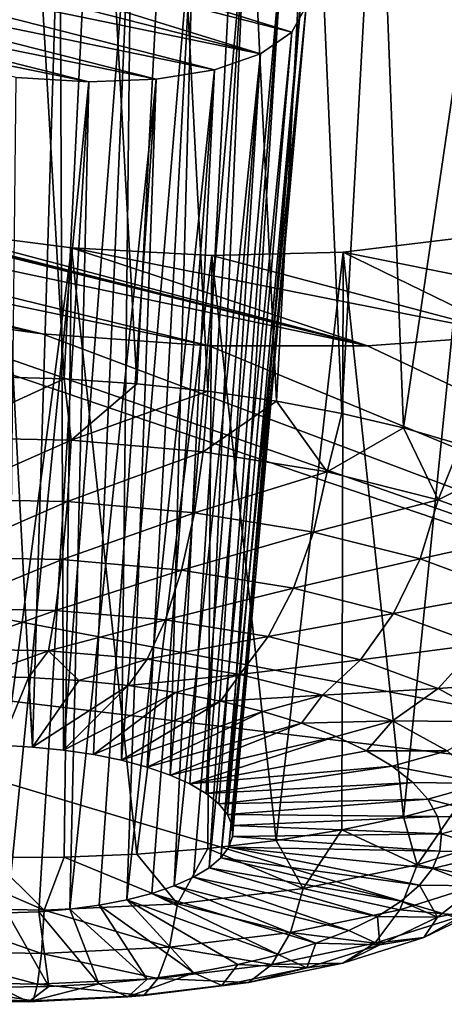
# Model space of a CAD drawing. Header units: metres. Extents: x -90 to 304, y -90 to 74.
# Tile 228 of 570: x 213.911 to 214.777, y -1.503 to 0.507. Entities that reach past the tile are written whole.
import ezdxf

# ---------------------------------------------------------------- set-up
doc = ezdxf.new("R2010")
doc.units = ezdxf.units.M
doc.layers.add('solid_21662050_350', color=7, linetype='CONTINUOUS')

msp = doc.modelspace()

# ---------------------------------------------------------------- linework, layer by layer
at = {"layer": 'solid_21662050_350'}
for points in [[(215.873734, 4.158753, 221.013428), (212.861694, 4.843024, 219.112793), (208.595856, 0.413328, 223.919876)], [(215.873734, 4.158753, 221.013428), (208.595856, 0.413328, 223.919876), (212.084122, -0.376045, 226.112442)], [(219.035385, 3.556889, 222.685165), (215.873734, 4.158753, 221.013428), (212.084122, -0.376045, 226.112442)], [(219.035385, 3.556889, 222.685165), (212.084122, -0.376045, 226.112442), (215.744446, -1.070291, 228.040787)], [(213.765366, 1.236612, 167.617859), (213.918213, 1.217034, 167.608902), (213.852005, -0.221872, 167.190262)], [(213.918213, 1.217034, 167.608902), (214.001663, -0.226429, 167.196945), (213.852005, -0.221872, 167.190262)], [(213.918213, 1.217034, 167.608902), (214.070557, 1.191691, 167.614151), (214.001663, -0.226429, 167.196945)], [(214.070557, 1.191691, 167.614151), (214.149673, -0.236314, 167.218307), (214.001663, -0.226429, 167.196945)], [(214.070557, 1.191691, 167.614151), (214.22084, 1.160832, 167.633621), (214.149673, -0.236314, 167.218307)], [(214.22084, 1.160832, 167.633621), (214.294434, -0.251418, 167.254089), (214.149673, -0.236314, 167.218307)], [(214.22084, 1.160832, 167.633621), (214.367477, 1.124777, 167.667068), (214.294434, -0.251418, 167.254089)], [(214.367477, 1.124777, 167.667068), (214.434326, -0.271576, 167.303909), (214.294434, -0.251418, 167.254089)], [(214.367477, 1.124777, 167.667068), (214.508301, 1.084101, 167.713928), (214.434326, -0.271576, 167.303909)], [(214.508301, 1.084101, 167.713928), (214.567856, -0.296567, 167.367218), (214.434326, -0.271576, 167.303909)], [(214.508301, 1.084101, 167.713928), (214.641327, 1.039527, 167.773163), (214.567856, -0.296567, 167.367218)], [(214.641327, 1.039527, 167.773163), (214.693542, -0.326118, 167.443329), (214.567856, -0.296567, 167.367218)], [(214.641327, 1.039527, 167.773163), (214.87973, 0.940938, 167.92485), (214.693542, -0.326118, 167.443329)], [(214.87973, 0.940938, 167.92485), (214.809998, -0.359903, 167.531403), (214.693542, -0.326118, 167.443329)], [(213.839371, 0.879772, 168.441818), (213.872025, -0.974355, 167.908325), (213.936981, -0.977801, 167.915268)], [(213.992874, 0.854781, 168.445908), (213.839371, 0.879772, 168.441818), (213.936981, -0.977801, 167.915268)], [(213.992874, 0.854781, 168.445908), (213.936981, -0.977801, 167.915268), (214.000366, -0.984111, 167.930099)], [(214.138458, 0.816853, 168.484344), (213.992874, 0.854781, 168.445908), (214.000366, -0.984111, 167.930099)], [(213.329391, 0.833457, 168.742111), (214.465775, 0.481662, 169.177292), (213.265045, 0.789112, 168.873337)], [(214.495041, 0.534557, 169.038239), (214.465775, 0.481662, 169.177292), (213.329391, 0.833457, 168.742111)], [(214.138458, 0.816853, 168.484344), (214.000366, -0.984111, 167.930099), (214.061096, -0.993177, 167.952591)], [(214.138458, 0.816853, 168.484344), (214.061096, -0.993177, 167.952591), (214.118164, -1.004845, 167.982361)], [(214.266754, 0.768694, 168.554016), (214.138458, 0.816853, 168.484344), (214.118164, -1.004845, 167.982361)], [(213.235703, 0.735798, 169.013367), (213.265045, 0.789112, 168.873337), (214.402161, 0.437652, 169.307373)], [(214.402161, 0.437652, 169.307373), (213.265045, 0.789112, 168.873337), (214.465775, 0.481662, 169.177292)], [(214.266754, 0.768694, 168.554016), (214.118164, -1.004845, 167.982361), (214.170547, -1.018911, 168.018875)], [(214.266754, 0.768694, 168.554016), (214.170547, -1.018911, 168.018875), (214.217407, -1.035144, 168.061539)], [(214.370895, 0.713324, 168.650085), (214.266754, 0.768694, 168.554016), (214.217407, -1.035144, 168.061539)], [(213.235703, 0.735798, 169.013367), (214.402161, 0.437652, 169.307373), (213.243088, 0.676536, 169.154266)], [(214.370895, 0.713324, 168.650085), (214.217407, -1.035144, 168.061539), (214.257889, -1.053255, 168.109604)], [(214.370895, 0.713324, 168.650085), (214.257889, -1.053255, 168.109604), (214.291321, -1.07294, 168.162262)], [(214.445969, 0.653739, 168.76709), (214.370895, 0.713324, 168.650085), (214.291321, -1.07294, 168.162262)], [(213.243088, 0.676536, 169.154266), (214.402161, 0.437652, 169.307373), (214.308075, 0.405001, 169.421066)], [(213.243088, 0.676536, 169.154266), (214.308075, 0.405001, 169.421066), (213.286942, 0.614728, 169.287888)], [(214.445969, 0.653739, 168.76709), (214.291321, -1.07294, 168.162262), (214.317139, -1.09386, 168.218582)], [(214.445969, 0.653739, 168.76709), (214.317139, -1.09386, 168.218582), (214.334885, -1.115659, 168.277634)], [(214.48819, 0.593054, 168.898834), (214.445969, 0.653739, 168.76709), (214.334885, -1.115659, 168.277634)], [(213.286942, 0.614728, 169.287888), (214.308075, 0.405001, 169.421066), (214.189102, 0.3855, 169.511993)], [(213.286942, 0.614728, 169.287888), (214.189102, 0.3855, 169.511993), (213.36499, 0.553968, 169.406403)], [(214.48819, 0.593054, 168.898834), (214.334885, -1.115659, 168.277634), (214.344269, -1.137969, 168.338409)], [(214.48819, 0.593054, 168.898834), (214.344269, -1.137969, 168.338409), (214.345123, -1.160393, 168.399826)], [(214.495041, 0.534557, 169.038239), (214.48819, 0.593054, 168.898834), (214.345123, -1.160393, 168.399826)], [(213.36499, 0.553968, 169.406403), (214.189102, 0.3855, 169.511993), (214.051773, 0.380154, 169.575333)], [(213.36499, 0.553968, 169.406403), (214.051773, 0.380154, 169.575333), (213.472824, 0.497885, 169.50264)], [(214.495041, 0.534557, 169.038239), (214.321335, -1.204092, 168.520508), (214.465775, 0.481662, 169.177292)], [(214.495041, 0.534557, 169.038239), (214.337433, -1.182563, 168.460892), (214.321335, -1.204092, 168.520508)], [(214.495041, 0.534557, 169.038239), (214.345123, -1.160393, 168.399826), (214.337433, -1.182563, 168.460892)], [(213.472824, 0.497885, 169.50264), (214.051773, 0.380154, 169.575333), (213.903152, 0.389355, 169.607559)], [(214.620224, -0.159019, 170.700699), (212.327377, 0.325062, 170.371643), (212.103775, 0.46458, 170.116852)], [(213.423004, 0.140123, 170.402039), (214.620224, -0.159019, 170.700699), (212.103775, 0.46458, 170.116852)], [(214.465775, 0.481662, 169.177292), (214.321335, -1.204092, 168.520508), (214.297104, -1.224613, 168.577682)], [(214.402161, 0.437652, 169.307373), (214.465775, 0.481662, 169.177292), (214.297104, -1.224613, 168.577682)], [(214.402161, 0.437652, 169.307373), (214.265137, -1.243776, 168.631439), (214.226013, -1.261248, 168.680832)], [(214.308075, 0.405001, 169.421066), (214.402161, 0.437652, 169.307373), (214.226013, -1.261248, 168.680832)], [(214.402161, 0.437652, 169.307373), (214.297104, -1.224613, 168.577682), (214.265137, -1.243776, 168.631439)], [(214.308075, 0.405001, 169.421066), (214.180374, -1.276742, 168.725067), (214.129013, -1.289979, 168.763336)], [(214.189102, 0.3855, 169.511993), (214.308075, 0.405001, 169.421066), (214.129013, -1.289979, 168.763336)], [(214.308075, 0.405001, 169.421066), (214.226013, -1.261248, 168.680832), (214.180374, -1.276742, 168.725067)], [(213.903152, 0.389355, 169.607559), (214.051773, 0.380154, 169.575333), (213.885056, -1.316549, 168.845596)], [(214.189102, 0.3855, 169.511993), (214.072815, -1.30074, 168.794998), (214.012726, -1.30884, 168.819519)], [(214.051773, 0.380154, 169.575333), (214.189102, 0.3855, 169.511993), (214.012726, -1.30884, 168.819519)], [(214.189102, 0.3855, 169.511993), (214.129013, -1.289979, 168.763336), (214.072815, -1.30074, 168.794998)], [(214.051773, 0.380154, 169.575333), (213.949799, -1.31414, 168.836487), (213.885056, -1.316549, 168.845596)], [(214.051773, 0.380154, 169.575333), (214.012726, -1.30884, 168.819519), (213.949799, -1.31414, 168.836487)], [(214.297272, -0.158444, 170.817505), (212.599289, 0.196059, 170.583328), (212.327377, 0.325062, 170.371643)], [(214.297272, -0.158444, 170.817505), (212.327377, 0.325062, 170.371643), (214.620224, -0.159019, 170.700699)], [(213.956589, -0.134313, 170.883881), (212.910156, 0.082067, 170.744553), (212.599289, 0.196059, 170.583328)], [(213.956589, -0.134313, 170.883881), (212.599289, 0.196059, 170.583328), (214.297272, -0.158444, 170.817505)], [(213.570938, 0.106868, 170.428299), (214.620224, -0.159019, 170.700699), (213.423004, 0.140123, 170.402039)], [(213.720184, 0.079219, 170.440536), (214.620224, -0.159019, 170.700699), (213.570938, 0.106868, 170.428299)], [(213.604553, -0.086062, 170.896194), (212.910156, 0.082067, 170.744553), (213.956589, -0.134313, 170.883881)], [(214.016556, 0.041083, 170.424301), (214.620224, -0.159019, 170.700699), (213.720184, 0.079219, 170.440536)], [(214.016556, 0.041083, 170.424301), (213.720184, 0.079219, 170.440536), (213.851929, -1.203519, 169.880417)], [(214.813095, 0.061951, 170.082275), (215.188202, -0.091524, 170.329391), (214.570526, 0.032827, 170.241577)], [(214.813095, 0.061951, 170.082275), (214.570526, 0.032827, 170.241577), (214.693466, -1.120287, 169.61972)], [(214.813095, 0.061951, 170.082275), (214.693466, -1.120287, 169.61972), (214.809937, -1.089409, 169.530579)], [(214.016556, 0.041083, 170.424301), (213.851929, -1.203519, 169.880417), (214.001587, -1.202699, 169.87236)], [(214.016556, 0.041083, 170.424301), (214.001587, -1.202699, 169.87236), (214.149597, -1.19651, 169.84967)], [(214.016556, 0.041083, 170.424301), (214.918259, -0.136739, 170.537704), (214.620224, -0.159019, 170.700699)], [(214.302567, 0.025734, 170.356796), (214.918259, -0.136739, 170.537704), (214.016556, 0.041083, 170.424301)], [(214.302567, 0.025734, 170.356796), (214.016556, 0.041083, 170.424301), (214.149597, -1.19651, 169.84967)], [(214.302567, 0.025734, 170.356796), (214.149597, -1.19651, 169.84967), (214.294342, -1.18502, 169.812576)], [(214.302567, 0.025734, 170.356796), (214.294342, -1.18502, 169.812576), (214.43425, -1.168355, 169.76149)], [(214.570526, 0.032827, 170.241577), (214.918259, -0.136739, 170.537704), (214.302567, 0.025734, 170.356796)], [(214.570526, 0.032827, 170.241577), (214.302567, 0.025734, 170.356796), (214.43425, -1.168355, 169.76149)], [(214.570526, 0.032827, 170.241577), (214.43425, -1.168355, 169.76149), (214.56778, -1.146699, 169.69696)], [(214.570526, 0.032827, 170.241577), (214.56778, -1.146699, 169.69696), (214.693466, -1.120287, 169.61972)], [(214.570526, 0.032827, 170.241577), (215.188202, -0.091524, 170.329391), (214.918259, -0.136739, 170.537704)], [(216.928696, -1.249815, 172.666702), (212.943466, -0.769548, 172.892899), (213.380676, -0.042965, 170.874084)], [(213.604553, -0.086062, 170.896194), (216.928696, -1.249815, 172.666702), (213.380676, -0.042965, 170.874084)], [(213.604553, -0.086062, 170.896194), (213.956589, -0.134313, 170.883881), (216.928696, -1.249815, 172.666702)], [(213.956589, -0.134313, 170.883881), (214.297272, -0.158444, 170.817505), (216.928696, -1.249815, 172.666702)], [(214.620224, -0.159019, 170.700699), (214.918259, -0.136739, 170.537704), (216.928696, -1.249815, 172.666702)], [(214.297272, -0.158444, 170.817505), (214.620224, -0.159019, 170.700699), (216.928696, -1.249815, 172.666702)], [(213.739929, -0.346055, 167.175232), (213.852005, -0.221872, 167.190262), (214.001663, -0.226429, 167.196945)], [(214.015808, -0.351357, 167.179062), (213.739929, -0.346055, 167.175232), (214.001663, -0.226429, 167.196945)], [(214.015808, -0.351357, 167.179062), (214.001663, -0.226429, 167.196945), (214.149673, -0.236314, 167.218307)], [(214.015808, -0.351357, 167.179062), (214.149673, -0.236314, 167.218307), (214.294434, -0.251418, 167.254089)], [(214.285339, -0.374995, 167.233398), (214.015808, -0.351357, 167.179062), (214.294434, -0.251418, 167.254089)], [(214.285339, -0.374995, 167.233398), (214.294434, -0.251418, 167.254089), (214.434326, -0.271576, 167.303909)], [(214.538147, -0.416062, 167.336151), (214.285339, -0.374995, 167.233398), (214.434326, -0.271576, 167.303909)], [(214.538147, -0.416062, 167.336151), (214.434326, -0.271576, 167.303909), (214.567856, -0.296567, 167.367218)], [(214.538147, -0.416062, 167.336151), (214.567856, -0.296567, 167.367218), (214.693542, -0.326118, 167.443329)], [(214.764526, -0.472978, 167.483353), (214.538147, -0.416062, 167.336151), (214.693542, -0.326118, 167.443329)], [(214.764526, -0.472978, 167.483353), (214.693542, -0.326118, 167.443329), (214.809998, -0.359903, 167.531403)], [(213.742691, -0.471715, 167.187134), (213.739929, -0.346055, 167.175232), (214.015808, -0.351357, 167.179062)], [(213.742691, -0.471715, 167.187134), (214.015808, -0.351357, 167.179062), (214.007904, -0.476812, 167.190826)], [(214.007904, -0.476812, 167.190826), (214.015808, -0.351357, 167.179062), (214.285339, -0.374995, 167.233398)], [(214.764526, -0.472978, 167.483353), (214.809998, -0.359903, 167.531403), (214.915955, -0.397554, 167.630478)], [(215.744446, -1.070291, 228.040787), (212.084122, -0.376045, 226.112442), (212.176163, -5.941883, 232.982635)], [(214.007904, -0.476812, 167.190826), (214.285339, -0.374995, 167.233398), (214.267014, -0.499536, 167.243057)], [(214.267014, -0.499536, 167.243057), (214.285339, -0.374995, 167.233398), (214.538147, -0.416062, 167.336151)], [(214.955765, -0.543557, 167.669373), (214.764526, -0.472978, 167.483353), (214.915955, -0.397554, 167.630478)], [(214.267014, -0.499536, 167.243057), (214.538147, -0.416062, 167.336151), (214.51004, -0.539015, 167.341827)], [(214.51004, -0.539015, 167.341827), (214.538147, -0.416062, 167.336151), (214.764526, -0.472978, 167.483353)], [(213.742691, -0.471715, 167.187134), (214.007904, -0.476812, 167.190826), (213.747772, -0.590342, 167.230042)], [(214.007904, -0.476812, 167.190826), (213.99707, -0.595133, 167.233505), (213.747772, -0.590342, 167.230042)], [(214.007904, -0.476812, 167.190826), (214.267014, -0.499536, 167.243057), (213.99707, -0.595133, 167.233505)], [(214.51004, -0.539015, 167.341827), (214.764526, -0.472978, 167.483353), (214.727661, -0.59373, 167.483353)], [(214.727661, -0.59373, 167.483353), (214.764526, -0.472978, 167.483353), (214.955765, -0.543557, 167.669373)], [(214.267014, -0.499536, 167.243057), (214.240616, -0.616493, 167.282608), (213.99707, -0.595133, 167.233505)], [(214.267014, -0.499536, 167.243057), (214.51004, -0.539015, 167.341827), (214.240616, -0.616493, 167.282608)], [(214.51004, -0.539015, 167.341827), (214.46907, -0.653602, 167.375458), (214.240616, -0.616493, 167.282608)], [(214.51004, -0.539015, 167.341827), (214.727661, -0.59373, 167.483353), (214.46907, -0.653602, 167.375458)], [(214.727661, -0.59373, 167.483353), (214.955765, -0.543557, 167.669373), (214.911514, -0.661581, 167.66217)], [(213.747772, -0.590342, 167.230042), (213.99707, -0.595133, 167.233505), (213.754868, -0.694374, 167.301224)], [(213.99707, -0.595133, 167.233505), (213.984009, -0.698777, 167.304413), (213.754868, -0.694374, 167.301224)], [(213.99707, -0.595133, 167.233505), (214.240616, -0.616493, 167.282608), (213.984009, -0.698777, 167.304413)], [(214.727661, -0.59373, 167.483353), (214.67363, -0.705034, 167.508484), (214.46907, -0.653602, 167.375458)], [(214.727661, -0.59373, 167.483353), (214.911514, -0.661581, 167.66217), (214.67363, -0.705034, 167.508484)], [(214.240616, -0.616493, 167.282608), (214.20787, -0.71841, 167.349548), (213.984009, -0.698777, 167.304413)], [(214.240616, -0.616493, 167.282608), (214.46907, -0.653602, 167.375458), (214.20787, -0.71841, 167.349548)], [(214.46907, -0.653602, 167.375458), (214.417847, -0.752519, 167.434875), (214.20787, -0.71841, 167.349548)], [(214.46907, -0.653602, 167.375458), (214.67363, -0.705034, 167.508484), (214.417847, -0.752519, 167.434875)], [(214.911514, -0.661581, 167.66217), (214.846436, -0.768812, 167.676559), (214.67363, -0.705034, 167.508484)], [(213.754868, -0.694374, 167.301224), (213.984009, -0.698777, 167.304413), (213.763519, -0.777176, 167.396133)], [(213.984009, -0.698777, 167.304413), (213.969543, -0.781136, 167.399002), (213.763519, -0.777176, 167.396133)], [(213.984009, -0.698777, 167.304413), (214.20787, -0.71841, 167.349548), (213.969543, -0.781136, 167.399002)], [(214.20787, -0.71841, 167.349548), (214.170837, -0.798789, 167.43959), (213.969543, -0.781136, 167.399002)], [(214.20787, -0.71841, 167.349548), (214.417847, -0.752519, 167.434875), (214.170837, -0.798789, 167.43959)], [(214.67363, -0.705034, 167.508484), (214.605865, -0.799793, 167.557144), (214.417847, -0.752519, 167.434875)], [(214.67363, -0.705034, 167.508484), (214.846436, -0.768812, 167.676559), (214.605865, -0.799793, 167.557144)], [(214.417847, -0.752519, 167.434875), (214.359634, -0.829458, 167.516312), (214.170837, -0.798789, 167.43959)], [(214.417847, -0.752519, 167.434875), (214.605865, -0.799793, 167.557144), (214.359634, -0.829458, 167.516312)], [(216.648666, -1.879289, 174.415131), (212.67981, -1.508452, 174.945282), (212.943466, -0.769548, 172.892899)], [(216.928696, -1.249815, 172.666702), (216.648666, -1.879289, 174.415131), (212.943466, -0.769548, 172.892899)], [(213.763519, -0.777176, 167.396133), (213.969543, -0.781136, 167.399002), (213.825027, -0.833178, 167.50592)], [(213.969543, -0.781136, 167.399002), (213.928802, -0.835672, 167.508728), (213.825027, -0.833178, 167.50592)], [(213.969543, -0.781136, 167.399002), (214.031525, -0.842128, 167.522446), (213.928802, -0.835672, 167.508728)], [(213.969543, -0.781136, 167.399002), (214.170837, -0.798789, 167.43959), (214.031525, -0.842128, 167.522446)], [(214.846436, -0.768812, 167.676559), (214.764709, -0.858414, 167.711639), (214.605865, -0.799793, 167.557144)], [(214.846436, -0.768812, 167.676559), (214.980865, -0.842485, 167.873245), (214.764709, -0.858414, 167.711639)], [(214.170837, -0.798789, 167.43959), (214.131912, -0.852466, 167.546875), (214.031525, -0.842128, 167.522446)], [(214.170837, -0.798789, 167.43959), (214.359634, -0.829458, 167.516312), (214.131912, -0.852466, 167.546875)], [(214.605865, -0.799793, 167.557144), (214.528702, -0.871964, 167.626251), (214.359634, -0.829458, 167.516312)], [(214.605865, -0.799793, 167.557144), (214.764709, -0.858414, 167.711639), (214.528702, -0.871964, 167.626251)], [(213.825027, -0.833178, 167.50592), (213.928802, -0.835672, 167.508728), (213.872025, -0.974355, 167.908325)], [(213.928802, -0.835672, 167.508728), (213.936981, -0.977801, 167.915268), (213.872025, -0.974355, 167.908325)], [(213.928802, -0.835672, 167.508728), (214.031525, -0.842128, 167.522446), (213.936981, -0.977801, 167.915268)], [(214.031525, -0.842128, 167.522446), (214.131912, -0.852466, 167.546875), (213.936981, -0.977801, 167.915268)], [(214.359634, -0.829458, 167.516312), (214.228714, -0.866555, 167.581741), (214.131912, -0.852466, 167.546875)], [(214.359634, -0.829458, 167.516312), (214.320694, -0.884218, 167.626587), (214.228714, -0.866555, 167.581741)], [(214.359634, -0.829458, 167.516312), (214.528702, -0.871964, 167.626251), (214.320694, -0.884218, 167.626587)], [(214.980865, -0.842485, 167.873245), (214.88826, -0.92613, 167.892426), (214.764709, -0.858414, 167.711639)], [(214.131912, -0.852466, 167.546875), (214.000366, -0.984111, 167.930099), (213.936981, -0.977801, 167.915268)], [(214.131912, -0.852466, 167.546875), (214.228714, -0.866555, 167.581741), (214.000366, -0.984111, 167.930099)], [(214.764709, -0.858414, 167.711639), (214.671524, -0.924674, 167.765167), (214.528702, -0.871964, 167.626251)], [(214.764709, -0.858414, 167.711639), (214.88826, -0.92613, 167.892426), (214.671524, -0.924674, 167.765167)], [(214.228714, -0.866555, 167.581741), (214.061096, -0.993177, 167.952591), (214.000366, -0.984111, 167.930099)], [(214.228714, -0.866555, 167.581741), (214.320694, -0.884218, 167.626587), (214.061096, -0.993177, 167.952591)], [(214.320694, -0.884218, 167.626587), (214.118164, -1.004845, 167.982361), (214.061096, -0.993177, 167.952591)], [(214.320694, -0.884218, 167.626587), (214.406693, -0.905234, 167.680847), (214.118164, -1.004845, 167.982361)], [(214.528702, -0.871964, 167.626251), (214.406693, -0.905234, 167.680847), (214.320694, -0.884218, 167.626587)], [(214.528702, -0.871964, 167.626251), (214.485641, -0.929337, 167.743835), (214.406693, -0.905234, 167.680847)], [(214.528702, -0.871964, 167.626251), (214.671524, -0.924674, 167.765167), (214.485641, -0.929337, 167.743835)], [(214.406693, -0.905234, 167.680847), (214.170547, -1.018911, 168.018875), (214.118164, -1.004845, 167.982361)], [(214.406693, -0.905234, 167.680847), (214.485641, -0.929337, 167.743835), (214.170547, -1.018911, 168.018875)], [(214.671524, -0.924674, 167.765167), (214.556549, -0.956225, 167.814774), (214.485641, -0.929337, 167.743835)], [(214.671524, -0.924674, 167.765167), (214.618515, -0.98556, 167.892761), (214.556549, -0.956225, 167.814774)], [(214.671524, -0.924674, 167.765167), (214.782608, -0.985561, 167.927719), (214.618515, -0.98556, 167.892761)], [(214.88826, -0.92613, 167.892426), (214.782608, -0.985561, 167.927719), (214.671524, -0.924674, 167.765167)], [(214.485641, -0.929337, 167.743835), (214.217407, -1.035144, 168.061539), (214.170547, -1.018911, 168.018875)], [(214.485641, -0.929337, 167.743835), (214.556549, -0.956225, 167.814774), (214.217407, -1.035144, 168.061539)], [(214.556549, -0.956225, 167.814774), (214.257889, -1.053255, 168.109604), (214.217407, -1.035144, 168.061539)], [(214.556549, -0.956225, 167.814774), (214.618515, -0.98556, 167.892761), (214.257889, -1.053255, 168.109604)], [(214.618515, -0.98556, 167.892761), (214.670761, -1.016972, 167.976822), (214.257889, -1.053255, 168.109604)], [(214.782608, -0.985561, 167.927719), (214.670761, -1.016972, 167.976822), (214.618515, -0.98556, 167.892761)], [(214.782608, -0.985561, 167.927719), (214.857712, -1.052287, 168.107666), (214.670761, -1.016972, 167.976822)], [(214.670761, -1.016972, 167.976822), (214.291321, -1.07294, 168.162262), (214.257889, -1.053255, 168.109604)], [(214.670761, -1.016972, 167.976822), (214.712646, -1.050067, 168.065903), (214.291321, -1.07294, 168.162262)], [(214.857712, -1.052287, 168.107666), (214.712646, -1.050067, 168.065903), (214.670761, -1.016972, 167.976822)], [(214.712646, -1.050067, 168.065903), (214.317139, -1.09386, 168.218582), (214.291321, -1.07294, 168.162262)], [(214.712646, -1.050067, 168.065903), (214.743607, -1.084429, 168.158859), (214.317139, -1.09386, 168.218582)], [(214.857712, -1.052287, 168.107666), (214.743607, -1.084429, 168.158859), (214.712646, -1.050067, 168.065903)], [(214.857712, -1.052287, 168.107666), (214.893936, -1.122286, 168.298096), (214.743607, -1.084429, 168.158859)], [(215.744446, -1.070291, 228.040787), (212.176163, -5.941883, 232.982635), (216.540344, -6.631956, 234.899384)], [(214.743607, -1.084429, 168.158859), (214.334885, -1.115659, 168.277634), (214.317139, -1.09386, 168.218582)], [(214.743607, -1.084429, 168.158859), (214.76329, -1.119625, 168.254562), (214.334885, -1.115659, 168.277634)], [(214.893936, -1.122286, 168.298096), (214.76329, -1.119625, 168.254562), (214.743607, -1.084429, 168.158859)], [(214.721725, -1.218344, 169.527649), (214.809937, -1.089409, 169.530579), (214.693466, -1.120287, 169.61972)], [(214.721725, -1.218344, 169.527649), (214.920639, -1.155263, 169.347076), (214.809937, -1.089409, 169.530579)], [(214.76329, -1.119625, 168.254562), (214.344269, -1.137969, 168.338409), (214.334885, -1.115659, 168.277634)], [(214.76329, -1.119625, 168.254562), (214.771439, -1.155213, 168.351761), (214.344269, -1.137969, 168.338409)], [(214.721725, -1.218344, 169.527649), (214.693466, -1.120287, 169.61972), (214.56778, -1.146699, 169.69696)], [(214.893936, -1.122286, 168.298096), (214.771439, -1.155213, 168.351761), (214.76329, -1.119625, 168.254562)], [(214.893936, -1.122286, 168.298096), (214.889893, -1.192869, 168.491684), (214.771439, -1.155213, 168.351761)], [(214.771439, -1.155213, 168.351761), (214.345123, -1.160393, 168.399826), (214.344269, -1.137969, 168.338409)], [(214.767944, -1.190745, 168.44928), (214.337433, -1.182563, 168.460892), (214.345123, -1.160393, 168.399826)], [(214.771439, -1.155213, 168.351761), (214.767944, -1.190745, 168.44928), (214.345123, -1.160393, 168.399826)], [(214.489334, -1.266444, 169.668472), (214.56778, -1.146699, 169.69696), (214.43425, -1.168355, 169.76149)], [(214.489334, -1.266444, 169.668472), (214.721725, -1.218344, 169.527649), (214.56778, -1.146699, 169.69696)], [(214.877747, -1.249637, 169.275009), (214.920639, -1.155263, 169.347076), (214.721725, -1.218344, 169.527649)], [(214.889893, -1.192869, 168.491684), (214.767944, -1.190745, 168.44928), (214.771439, -1.155213, 168.351761)], [(214.232376, -1.297714, 169.764114), (214.294342, -1.18502, 169.812576), (214.149597, -1.19651, 169.84967)], [(214.232376, -1.297714, 169.764114), (214.489334, -1.266444, 169.668472), (214.294342, -1.18502, 169.812576)], [(214.489334, -1.266444, 169.668472), (214.43425, -1.168355, 169.76149), (214.294342, -1.18502, 169.812576)], [(214.726349, -1.25986, 168.640289), (214.321335, -1.204092, 168.520508), (214.337433, -1.182563, 168.460892)], [(214.752853, -1.225774, 168.545853), (214.726349, -1.25986, 168.640289), (214.337433, -1.182563, 168.460892)], [(214.767944, -1.190745, 168.44928), (214.752853, -1.225774, 168.545853), (214.337433, -1.182563, 168.460892)], [(213.684845, -1.305651, 169.807083), (213.960724, -1.310953, 169.810913), (213.702271, -1.198962, 169.873718)], [(213.960724, -1.310953, 169.810913), (213.851929, -1.203519, 169.880417), (213.702271, -1.198962, 169.873718)], [(213.960724, -1.310953, 169.810913), (214.001587, -1.202699, 169.87236), (213.851929, -1.203519, 169.880417)], [(213.960724, -1.310953, 169.810913), (214.232376, -1.297714, 169.764114), (214.001587, -1.202699, 169.87236)], [(214.232376, -1.297714, 169.764114), (214.149597, -1.19651, 169.84967), (214.001587, -1.202699, 169.87236)], [(214.688766, -1.292575, 168.7314), (214.297104, -1.224613, 168.577682), (214.321335, -1.204092, 168.520508)], [(214.688766, -1.292575, 168.7314), (214.321335, -1.204092, 168.520508), (214.726349, -1.25986, 168.640289)], [(214.889893, -1.192869, 168.491684), (214.752853, -1.225774, 168.545853), (214.767944, -1.190745, 168.44928)], [(214.889893, -1.192869, 168.491684), (214.845718, -1.261324, 168.680984), (214.752853, -1.225774, 168.545853)], [(214.640594, -1.323506, 168.818039), (214.265137, -1.243776, 168.631439), (214.297104, -1.224613, 168.577682)], [(214.640594, -1.323506, 168.818039), (214.297104, -1.224613, 168.577682), (214.688766, -1.292575, 168.7314)], [(214.686523, -1.310279, 169.448608), (214.721725, -1.218344, 169.527649), (214.489334, -1.266444, 169.668472)], [(214.877747, -1.249637, 169.275009), (214.721725, -1.218344, 169.527649), (214.686523, -1.310279, 169.448608)], [(214.845718, -1.261324, 168.680984), (214.726349, -1.25986, 168.640289), (214.752853, -1.225774, 168.545853)], [(214.582428, -1.352265, 168.899094), (214.226013, -1.261248, 168.680832), (214.265137, -1.243776, 168.631439)], [(214.582428, -1.352265, 168.899094), (214.265137, -1.243776, 168.631439), (214.640594, -1.323506, 168.818039)], [(214.514984, -1.378491, 168.973587), (214.180374, -1.276742, 168.725067), (214.226013, -1.261248, 168.680832)], [(214.514984, -1.378491, 168.973587), (214.226013, -1.261248, 168.680832), (214.582428, -1.352265, 168.899094)], [(214.463104, -1.356519, 169.583984), (214.489334, -1.266444, 169.668472), (214.232376, -1.297714, 169.764114)], [(214.686523, -1.310279, 169.448608), (214.489334, -1.266444, 169.668472), (214.463104, -1.356519, 169.583984)], [(214.877747, -1.249637, 169.275009), (214.686523, -1.310279, 169.448608), (214.814713, -1.321572, 169.192596)], [(214.763123, -1.325019, 168.858749), (214.688766, -1.292575, 168.7314), (214.726349, -1.25986, 168.640289)], [(214.763123, -1.325019, 168.858749), (214.726349, -1.25986, 168.640289), (214.845718, -1.261324, 168.680984)], [(214.866592, -1.30366, 168.927872), (214.763123, -1.325019, 168.858749), (214.845718, -1.261324, 168.680984)], [(214.439133, -1.401852, 169.040543), (214.129013, -1.289979, 168.763336), (214.180374, -1.276742, 168.725067)], [(214.439133, -1.401852, 169.040543), (214.180374, -1.276742, 168.725067), (214.514984, -1.378491, 168.973587)], [(213.954941, -1.399307, 169.720917), (213.960724, -1.310953, 169.810913), (213.684845, -1.305651, 169.807083)], [(213.954941, -1.399307, 169.720917), (213.684845, -1.305651, 169.807083), (213.689728, -1.39421, 169.717224)], [(214.21608, -1.38658, 169.675934), (214.232376, -1.297714, 169.764114), (213.960724, -1.310953, 169.810913)], [(214.171082, -1.452019, 169.188416), (214.012726, -1.30884, 168.819519), (214.072815, -1.30074, 168.794998)], [(214.266098, -1.438849, 169.148636), (214.072815, -1.30074, 168.794998), (214.129013, -1.289979, 168.763336)], [(214.171082, -1.452019, 169.188416), (214.072815, -1.30074, 168.794998), (214.266098, -1.438849, 169.148636)], [(214.35582, -1.422057, 169.099136), (214.129013, -1.289979, 168.763336), (214.439133, -1.401852, 169.040543)], [(214.266098, -1.438849, 169.148636), (214.129013, -1.289979, 168.763336), (214.35582, -1.422057, 169.099136)], [(214.463104, -1.356519, 169.583984), (214.232376, -1.297714, 169.764114), (214.21608, -1.38658, 169.675934)], [(214.763123, -1.325019, 168.858749), (214.640594, -1.323506, 168.818039), (214.688766, -1.292575, 168.7314)], [(214.866592, -1.30366, 168.927872), (214.735535, -1.366484, 169.105118), (214.763123, -1.325019, 168.858749)], [(214.814713, -1.321572, 169.192596), (214.735535, -1.366484, 169.105118), (214.866592, -1.30366, 168.927872)], [(213.866516, -1.468377, 169.245041), (213.885056, -1.316549, 168.845596), (213.970032, -1.466877, 169.236908)], [(213.970032, -1.466877, 169.236908), (213.885056, -1.316549, 168.845596), (213.949799, -1.31414, 168.836487)], [(214.071976, -1.461401, 169.217957), (213.949799, -1.31414, 168.836487), (214.012726, -1.30884, 168.819519)], [(213.970032, -1.466877, 169.236908), (213.949799, -1.31414, 168.836487), (214.071976, -1.461401, 169.217957)], [(214.21608, -1.38658, 169.675934), (213.960724, -1.310953, 169.810913), (213.954941, -1.399307, 169.720917)], [(214.071976, -1.461401, 169.217957), (214.012726, -1.30884, 168.819519), (214.171082, -1.452019, 169.188416)], [(214.686523, -1.310279, 169.448608), (214.463104, -1.356519, 169.583984), (214.634964, -1.378575, 169.355774)], [(214.645294, -1.381507, 169.018112), (214.582428, -1.352265, 168.899094), (214.640594, -1.323506, 168.818039)], [(214.686523, -1.310279, 169.448608), (214.634964, -1.378575, 169.355774), (214.814713, -1.321572, 169.192596)], [(214.814713, -1.321572, 169.192596), (214.634964, -1.378575, 169.355774), (214.735535, -1.366484, 169.105118)], [(214.763123, -1.325019, 168.858749), (214.645294, -1.381507, 169.018112), (214.640594, -1.323506, 168.818039)], [(214.735535, -1.366484, 169.105118), (214.645294, -1.381507, 169.018112), (214.763123, -1.325019, 168.858749)], [(214.463104, -1.356519, 169.583984), (214.21608, -1.38658, 169.675934), (214.424957, -1.422039, 169.483032)], [(214.463104, -1.356519, 169.583984), (214.424957, -1.422039, 169.483032), (214.634964, -1.378575, 169.355774)], [(214.645294, -1.381507, 169.018112), (214.514984, -1.378491, 168.973587), (214.582428, -1.352265, 168.899094)], [(214.735535, -1.366484, 169.105118), (214.570328, -1.418877, 169.255096), (214.645294, -1.381507, 169.018112)], [(214.634964, -1.378575, 169.355774), (214.570328, -1.418877, 169.255096), (214.735535, -1.366484, 169.105118)], [(214.21608, -1.38658, 169.675934), (213.954941, -1.399307, 169.720917), (214.192764, -1.450296, 169.569458)], [(214.21608, -1.38658, 169.675934), (214.192764, -1.450296, 169.569458), (214.424957, -1.422039, 169.483032)], [(214.634964, -1.378575, 169.355774), (214.424957, -1.422039, 169.483032), (214.570328, -1.418877, 169.255096)], [(214.496735, -1.428617, 169.152969), (214.439133, -1.401852, 169.040543), (214.514984, -1.378491, 168.973587)], [(214.645294, -1.381507, 169.018112), (214.496735, -1.428617, 169.152969), (214.514984, -1.378491, 168.973587)], [(214.570328, -1.418877, 169.255096), (214.496735, -1.428617, 169.152969), (214.645294, -1.381507, 169.018112)], [(213.689728, -1.39421, 169.717224), (213.697998, -1.457468, 169.608276), (213.947296, -1.462259, 169.611755)], [(213.954941, -1.399307, 169.720917), (213.689728, -1.39421, 169.717224), (213.947296, -1.462259, 169.611755)], [(213.954941, -1.399307, 169.720917), (213.947296, -1.462259, 169.611755), (214.192764, -1.450296, 169.569458)], [(214.496735, -1.428617, 169.152969), (214.35582, -1.422057, 169.099136), (214.439133, -1.401852, 169.040543)], [(214.424957, -1.422039, 169.483032), (214.192764, -1.450296, 169.569458), (214.377304, -1.458828, 169.372055)], [(214.323181, -1.464539, 169.258133), (214.266098, -1.438849, 169.148636), (214.35582, -1.422057, 169.099136)], [(214.496735, -1.428617, 169.152969), (214.323181, -1.464539, 169.258133), (214.35582, -1.422057, 169.099136)], [(214.570328, -1.418877, 169.255096), (214.377304, -1.458828, 169.372055), (214.496735, -1.428617, 169.152969)], [(214.424957, -1.422039, 169.483032), (214.377304, -1.458828, 169.372055), (214.570328, -1.418877, 169.255096)], [(214.131271, -1.487892, 169.329559), (214.171082, -1.452019, 169.188416), (214.266098, -1.438849, 169.148636)], [(214.323181, -1.464539, 169.258133), (214.131271, -1.487892, 169.329559), (214.266098, -1.438849, 169.148636)], [(214.377304, -1.458828, 169.372055), (214.323181, -1.464539, 169.258133), (214.496735, -1.428617, 169.152969)], [(213.697998, -1.457468, 169.608276), (213.709106, -1.491392, 169.487183), (213.938263, -1.495796, 169.490372)], [(213.947296, -1.462259, 169.611755), (213.697998, -1.457468, 169.608276), (213.938263, -1.495796, 169.490372)], [(213.928406, -1.497779, 169.364517), (213.866516, -1.468377, 169.245041), (213.970032, -1.466877, 169.236908)], [(213.928406, -1.497779, 169.364517), (213.970032, -1.466877, 169.236908), (214.071976, -1.461401, 169.217957)], [(214.131271, -1.487892, 169.329559), (213.928406, -1.497779, 169.364517), (214.071976, -1.461401, 169.217957)], [(213.947296, -1.462259, 169.611755), (213.938263, -1.495796, 169.490372), (214.163879, -1.4848, 169.451492)], [(214.192764, -1.450296, 169.569458), (213.947296, -1.462259, 169.611755), (214.163879, -1.4848, 169.451492)], [(214.131271, -1.487892, 169.329559), (214.071976, -1.461401, 169.217957), (214.171082, -1.452019, 169.188416)], [(214.163879, -1.4848, 169.451492), (214.131271, -1.487892, 169.329559), (214.323181, -1.464539, 169.258133)], [(214.192764, -1.450296, 169.569458), (214.163879, -1.4848, 169.451492), (214.377304, -1.458828, 169.372055)], [(214.377304, -1.458828, 169.372055), (214.163879, -1.4848, 169.451492), (214.323181, -1.464539, 169.258133)], [(213.928406, -1.497779, 169.364517), (213.722382, -1.493819, 169.361649), (213.866516, -1.468377, 169.245041)], [(214.163879, -1.4848, 169.451492), (213.938263, -1.495796, 169.490372), (214.131271, -1.487892, 169.329559)], [(213.709106, -1.491392, 169.487183), (213.722382, -1.493819, 169.361649), (213.928406, -1.497779, 169.364517)], [(213.938263, -1.495796, 169.490372), (213.709106, -1.491392, 169.487183), (213.928406, -1.497779, 169.364517)], [(213.938263, -1.495796, 169.490372), (213.928406, -1.497779, 169.364517), (214.131271, -1.487892, 169.329559)]]:
    msp.add_3dface(points, dxfattribs=at)

doc.saveas('drawing.dxf')
